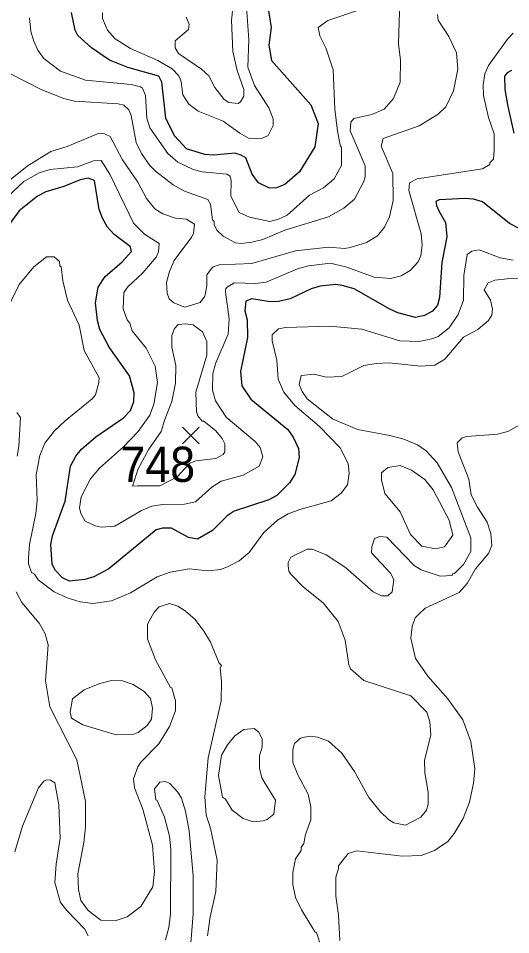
# Model space of a CAD drawing. Extents: x 423 to 448.8, y 7456.3 to 7484.
# Drawn here: x 439.196 to 440.312, y 7472.822 to 7474.902 of the extents above; entities that cross this region are included whole.
import ezdxf
from ezdxf.enums import TextEntityAlignment as Align

# ---------------------------------------------------------------- set-up
doc = ezdxf.new("R2010")
doc.units = 0
doc.header["$LTSCALE"] = 0.032
for name, color, linetype, lineweight in [('1', 7, 'Continuous', 25), ('2', 7, 'Continuous', 13), ('21', 7, 'Continuous', 25)]:
    doc.layers.add(name, color=color, linetype=linetype, lineweight=lineweight)
doc.layers.add('61', color=7, linetype='Continuous')

msp = doc.modelspace()

# ---------------------------------------------------------------- linework, layer by layer
at = {"layer": '1'}
for points in [[(439.7624, 7474.9248), (439.7686, 7474.8815), (439.764, 7474.8413), (439.7694, 7474.8064), (439.8591, 7474.7059), (439.8754, 7474.6633), (439.8677, 7474.6108), (439.8329, 7474.5535), (439.7996, 7474.5249), (439.781, 7474.5172), (439.7648, 7474.5164), (439.74, 7474.5288), (439.7261, 7474.5489), (439.7114, 7474.586), (439.7006, 7474.5914), (439.6867, 7474.596), (439.6387, 7474.5914), (439.6186, 7474.593), (439.5768, 7474.6061), (439.5497, 7474.6355), (439.5297, 7474.6757), (439.5211, 7474.7577), (439.5142, 7474.7709), (439.4438, 7474.791), (439.402, 7474.8072), (439.3618, 7474.8351), (439.3301, 7474.8637), (439.3247, 7474.8753), (439.3162, 7474.9155)], [(440.3139, 7474.784), (440.3039, 7474.7786), (440.2985, 7474.7709), (440.2992, 7474.7407), (440.3054, 7474.702), (440.3194, 7474.6417)], [(439.8599, 7474.2882), (439.8119, 7474.2658), (439.7857, 7474.2596), (439.7656, 7474.2588), (439.7254, 7474.2658), (439.7114, 7474.2604), (439.7091, 7474.238), (439.7145, 7474.2179), (439.7153, 7474.1776), (439.699, 7474.1003), (439.7021, 7474.0678), (439.723, 7474.0376), (439.8065, 7473.9688), (439.8189, 7473.9517), (439.8313, 7473.9255), (439.8321, 7473.9054), (439.8228, 7473.8667), (439.8104, 7473.8474), (439.7818, 7473.8187), (439.764, 7473.8095), (439.6851, 7473.7831), (439.6689, 7473.7731), (439.6356, 7473.7398), (439.6016, 7473.7197), (439.5815, 7473.7236), (439.5428, 7473.7445), (439.5227, 7473.7452), (439.508, 7473.7414), (439.4005, 7473.6524), (439.3665, 7473.6347), (439.3464, 7473.6285), (439.3115, 7473.6246), (439.296, 7473.6323), (439.2798, 7473.6486), (439.2721, 7473.6625), (439.269, 7473.7074), (439.2728, 7473.7275), (439.3015, 7473.8064), (439.3139, 7473.8853), (439.3262, 7473.9084), (439.3386, 7473.9239), (439.3711, 7473.9525), (439.4337, 7473.9951), (439.45, 7474.0121), (439.4577, 7474.0322), (439.4585, 7474.0523), (439.4476, 7474.091), (439.4012, 7474.156), (439.3804, 7474.1962), (439.375, 7474.2163), (439.3703, 7474.2565), (439.3765, 7474.2921), (439.3927, 7474.3161), (439.4307, 7474.3493), (439.4523, 7474.3733), (439.4492, 7474.3841), (439.4128, 7474.4112), (439.3974, 7474.4282), (439.3866, 7474.4484), (439.3788, 7474.4685), (439.368, 7474.5342), (439.3541, 7474.5396), (439.3355, 7474.5357), (439.2984, 7474.5202), (439.2582, 7474.5087), (439.2388, 7474.4986), (439.197, 7474.4654), (439.1677, 7474.4251)], [(440.3333, 7474.4244), (440.3093, 7474.4367), (440.2482, 7474.4854), (440.2281, 7474.4916), (440.208, 7474.4932), (440.1652, 7474.4913), (440.15, 7474.4901), (440.1422, 7474.4864), (440.1438, 7474.4777), (440.1492, 7474.4654), (440.1646, 7474.4391), (440.167, 7474.4066), (440.1562, 7474.3478), (440.1507, 7474.2689), (440.1461, 7474.2511), (440.1345, 7474.2372), (440.1167, 7474.2279), (440.0966, 7474.2232), (440.0564, 7474.2341), (440.0378, 7474.2418), (439.9574, 7474.2882), (439.9303, 7474.2957), (439.9157, 7474.2983), (439.88, 7474.2944), (439.8599, 7474.2882)]]:
    msp.add_lwpolyline(points, dxfattribs=at)
at = {"layer": '2'}
for points in [[(440.0626, 7474.9929), (440.0579, 7474.8444), (440.0626, 7474.8072), (440.0618, 7474.7577), (440.0463, 7474.7206), (440.0254, 7474.6959), (439.9976, 7474.6842), (439.9566, 7474.675), (439.9496, 7474.6664), (439.9481, 7474.6471), (439.9821, 7474.5675), (439.9821, 7474.5427), (439.9782, 7474.5303), (439.9582, 7474.4917), (439.9341, 7474.4716), (439.8986, 7474.4514), (439.7996, 7474.4212), (439.7501, 7474.4004), (439.7254, 7474.3942), (439.7006, 7474.3911), (439.6882, 7474.3927), (439.6604, 7474.4081), (439.6457, 7474.4213), (439.6395, 7474.4344), (439.6395, 7474.4414), (439.6356, 7474.4445), (439.6317, 7474.4808), (439.6256, 7474.4909), (439.5722, 7474.5102), (439.5467, 7474.5241), (439.5064, 7474.5551), (439.4941, 7474.5682), (439.4747, 7474.5953), (439.4624, 7474.6201), (439.4515, 7474.6819), (439.4461, 7474.6943), (439.4345, 7474.7051), (439.4222, 7474.7082), (439.3232, 7474.7144), (439.2984, 7474.7206), (439.2489, 7474.7399), (439.1747, 7474.7778)], [(439.2914, 7474.7825), (439.3479, 7474.7616), (439.4515, 7474.7523), (439.4724, 7474.7469), (439.477, 7474.7438), (439.484, 7474.7268), (439.4871, 7474.6757), (439.4941, 7474.6541), (439.5343, 7474.5953), (439.5575, 7474.5759), (439.5923, 7474.5589), (439.6124, 7474.5535), (439.6681, 7474.5489), (439.6758, 7474.5443), (439.6781, 7474.5334), (439.6774, 7474.4986), (439.6967, 7474.4615), (439.7199, 7474.4506), (439.7656, 7474.4414), (439.7857, 7474.446), (439.805, 7474.4553), (439.856, 7474.5009), (439.8878, 7474.5172), (439.9117, 7474.5381), (439.9287, 7474.5682), (439.9287, 7474.6108), (439.9264, 7474.6115), (439.9195, 7474.6464), (439.9133, 7474.6959), (439.9094, 7474.7856), (439.8932, 7474.8351), (439.8792, 7474.8629), (439.8754, 7474.8815), (439.8971, 7474.8977), (439.9713, 7474.9225)], [(439.713, 7474.9279), (439.7184, 7474.8536), (439.7161, 7474.7918), (439.7315, 7474.75), (439.764, 7474.699), (439.7733, 7474.6742), (439.7733, 7474.6587), (439.7625, 7474.6363), (439.7455, 7474.6285), (439.7176, 7474.6301), (439.6975, 7474.6417), (439.6604, 7474.6688), (439.6031, 7474.6912), (439.5822, 7474.7074), (439.5683, 7474.7283), (439.5645, 7474.7585), (439.5625, 7474.7652), (439.5598, 7474.7716), (439.5444, 7474.7879), (439.5119, 7474.8064), (439.45, 7474.8335), (439.4152, 7474.8559), (439.3974, 7474.8753), (439.3866, 7474.9023), (439.3866, 7474.9147)], [(439.682, 7474.9264), (439.6789, 7474.8985), (439.682, 7474.8273), (439.6921, 7474.784), (439.7068, 7474.7407), (439.7068, 7474.7253), (439.6991, 7474.7128), (439.6944, 7474.709), (439.6727, 7474.7113), (439.6627, 7474.7183), (439.641, 7474.7454), (439.6279, 7474.7716), (439.6109, 7474.7871), (439.559, 7474.8227), (439.5513, 7474.8351), (439.5513, 7474.8513), (439.5814, 7474.8768), (439.583, 7474.8892), (439.576, 7474.9047)], [(439.2211, 7474.9031), (439.2241, 7474.8722), (439.2303, 7474.8506), (439.2396, 7474.8304), (439.2535, 7474.8111), (439.2914, 7474.7825)], [(440.1461, 7474.9109), (440.1476, 7474.8985), (440.1716, 7474.8614), (440.1894, 7474.8243), (440.1925, 7474.7871), (440.1824, 7474.7376), (440.1654, 7474.7013), (440.1477, 7474.685), (440.1043, 7474.6579), (440.0231, 7474.6293), (440.0185, 7474.6123), (440.0448, 7474.5504), (440.0456, 7474.4886), (440.037, 7474.4514), (440.0262, 7474.4282), (440.01, 7474.4089), (439.9852, 7474.3934), (439.9481, 7474.3818), (439.9357, 7474.3795), (439.8986, 7474.3826), (439.8244, 7474.3748), (439.7254, 7474.3454), (439.6511, 7474.3424), (439.6371, 7474.3385), (439.6317, 7474.3315), (439.6233, 7474.32), (439.6233, 7474.2952), (439.6186, 7474.2712), (439.6077, 7474.2573), (439.573, 7474.2464), (439.5482, 7474.2565)], [(440.3178, 7474.8683), (440.3046, 7474.8552), (440.2621, 7474.7956), (440.2536, 7474.7763), (440.2498, 7474.7515), (440.2505, 7474.7268), (440.2621, 7474.6773), (440.2745, 7474.6402), (440.2745, 7474.603), (440.2729, 7474.5829), (440.2652, 7474.5744), (440.2652, 7474.5705), (440.2482, 7474.5605), (440.0997, 7474.5381), (440.0826, 7474.5288), (440.0811, 7474.5118), (440.109, 7474.4128), (440.1113, 7474.388), (440.1082, 7474.3633), (440.102, 7474.3493), (440.0842, 7474.33), (440.0641, 7474.3176), (440.0394, 7474.3114), (440.0023, 7474.3145), (439.9404, 7474.3377), (439.9032, 7474.3462), (439.8537, 7474.3401), (439.829, 7474.3339), (439.7578, 7474.3037), (439.7331, 7474.3006), (439.6851, 7474.3021), (439.6689, 7474.2921), (439.665, 7474.2874), (439.665, 7474.2813), (439.6735, 7474.2194), (439.6712, 7474.1853), (439.6433, 7474.1204), (439.6364, 7474.0957), (439.6356, 7474.0585), (439.6426, 7474.0338), (439.6665, 7473.9966), (439.7323, 7473.9417), (439.7439, 7473.9278), (439.7501, 7473.9069), (439.7416, 7473.8853), (439.7052, 7473.8651), (439.6557, 7473.8512), (439.6341, 7473.8381), (439.597, 7473.8048), (439.5722, 7473.7994), (439.5227, 7473.7986), (439.498, 7473.7947), (439.4748, 7473.7847), (439.4144, 7473.7491), (439.3835, 7473.7468), (439.3696, 7473.7499), (439.3471, 7473.7607), (439.3371, 7473.7785), (439.3339, 7473.7909), (439.3378, 7473.8157), (439.3595, 7473.8566), (439.3796, 7473.8814), (439.4337, 7473.9293), (439.467, 7473.9642), (439.4941, 7474.0013), (439.5026, 7474.026), (439.5111, 7474.0755), (439.5057, 7474.1127), (439.4855, 7474.1536), (439.4538, 7474.1931), (439.4484, 7474.2101), (439.4422, 7474.2179), (439.433, 7474.2426), (439.4345, 7474.2797), (439.4438, 7474.2929), (439.4778, 7474.3246), (439.508, 7474.3602), (439.5134, 7474.3725), (439.515, 7474.3911), (439.4817, 7474.4127), (439.4569, 7474.4375), (439.4028, 7474.5489), (439.3834, 7474.5798), (439.3657, 7474.579), (439.3293, 7474.5651), (439.2675, 7474.5589), (439.2427, 7474.5512), (439.2079, 7474.5319), (439.1599, 7474.4862)], [(439.5482, 7474.2565), (439.5374, 7474.2658), (439.5327, 7474.2782), (439.5312, 7474.3029), (439.5382, 7474.3277), (439.549, 7474.3524), (439.5892, 7474.4066), (439.5931, 7474.4143), (439.5954, 7474.4352), (439.5768, 7474.446), (439.5521, 7474.4483), (439.5235, 7474.4584), (439.5049, 7474.47), (439.4863, 7474.4932), (439.4662, 7474.5303), (439.4314, 7474.5814), (439.4036, 7474.634), (439.3912, 7474.6402), (439.3788, 7474.6417), (439.3061, 7474.6115), (439.269, 7474.5999), (439.2156, 7474.5667), (439.1692, 7474.5295)], [(439.2357, 7473.8667), (439.2443, 7473.91), (439.2558, 7473.9379), (439.2775, 7473.9657), (439.3015, 7473.9889), (439.3633, 7474.0384), (439.3703, 7474.0477), (439.378, 7474.0755), (439.3788, 7474.0863), (439.3448, 7474.1483), (439.3332, 7474.2055), (439.3069, 7474.2627), (439.2961, 7474.306), (439.293, 7474.3385), (439.2899, 7474.3408), (439.2891, 7474.3501), (439.2767, 7474.3609), (439.2597, 7474.3609), (439.2303, 7474.3385), (439.197, 7474.2983), (439.1623, 7474.2271)], [(440.3178, 7474.3532), (440.2884, 7474.3586), (440.2404, 7474.3764), (440.2242, 7474.3741), (440.2134, 7474.3663), (440.2056, 7474.3184), (440.2049, 7474.2627), (440.1933, 7474.2302), (440.1724, 7474.1993), (440.1477, 7474.1799), (440.1337, 7474.1745), (440.1043, 7474.1683), (440.061, 7474.1699), (439.9744, 7474.1969), (439.9017, 7474.2032), (439.8012, 7474.2008), (439.7856, 7474.1977), (439.771, 7474.1838), (439.771, 7474.1699), (439.7818, 7474.1266), (439.7849, 7474.0833), (439.7973, 7474.0539), (439.8228, 7474.0237), (439.8785, 7473.9757), (439.9256, 7473.927), (439.9435, 7473.8914), (439.9458, 7473.8698), (439.9419, 7473.8435), (439.928, 7473.8242), (439.9048, 7473.8071), (439.8336, 7473.787), (439.8073, 7473.7777), (439.7833, 7473.7631), (439.7524, 7473.7352), (439.7192, 7473.6896), (439.696, 7473.671), (439.6697, 7473.6571), (439.6542, 7473.6509), (439.6264, 7473.6478), (439.583, 7473.6524), (439.5397, 7473.6447), (439.5103, 7473.6346), (439.45, 7473.5983), (439.4067, 7473.5797), (439.3649, 7473.5735), (439.3355, 7473.5774), (439.3061, 7473.5867), (439.2767, 7473.6006), (439.2404, 7473.6277), (439.2319, 7473.6401), (439.2257, 7473.6439), (439.2187, 7473.6641), (439.2187, 7473.678), (439.221, 7473.7074), (439.235, 7473.7785), (439.2381, 7473.8079), (439.2357, 7473.8667)], [(439.8529, 7473.1412), (439.8297, 7473.1845), (439.8182, 7473.2131), (439.8182, 7473.2418), (439.822, 7473.2557), (439.8351, 7473.268), (439.8445, 7473.2704), (439.8584, 7473.2727), (439.8739, 7473.2704), (439.8986, 7473.2611), (439.9295, 7473.234), (439.9581, 7473.1923), (439.9906, 7473.1335), (440.0169, 7473.101), (440.0347, 7473.0832), (440.0471, 7473.0762), (440.0734, 7473.0708), (440.1082, 7473.0886), (440.1213, 7473.1048), (440.1252, 7473.118), (440.1252, 7473.1458), (440.1175, 7473.1892), (440.1167, 7473.217), (440.1314, 7473.2758), (440.1291, 7473.3052), (440.1221, 7473.3268), (440.0857, 7473.3639), (439.979, 7473.3987), (439.9489, 7473.4258), (439.945, 7473.4343), (439.9365, 7473.4908), (439.921, 7473.5326), (439.887, 7473.5751), (439.8421, 7473.6107), (439.8135, 7473.6401), (439.8089, 7473.647), (439.8073, 7473.6594), (439.8073, 7473.6671), (439.8135, 7473.6787), (439.8507, 7473.6973), (439.8622, 7473.6973), (439.894, 7473.6842), (439.9373, 7473.6555), (439.9999, 7473.6006), (440.0193, 7473.5913), (440.0332, 7473.5913), (440.0432, 7473.6006), (440.0471, 7473.6285), (440.0394, 7473.6424), (439.9968, 7473.6888), (439.9976, 7473.7027), (440.003, 7473.7213), (440.0154, 7473.7259), (440.0316, 7473.7244), (440.0935, 7473.6602), (440.109, 7473.6501), (440.1523, 7473.6362), (440.1793, 7473.6377), (440.1801, 7473.6408), (440.1848, 7473.6416), (440.2049, 7473.6625), (440.2219, 7473.6919), (440.2219, 7473.7228), (440.1778, 7473.8373), (440.1453, 7473.893), (440.1206, 7473.9201), (440.1012, 7473.934), (440.0695, 7473.9471), (440.0378, 7473.9556), (439.9651, 7473.9688), (439.9079, 7473.9928), (439.8506, 7474.0384), (439.839, 7474.0554), (439.8328, 7474.0709), (439.8367, 7474.0918), (439.8661, 7474.0948), (439.894, 7474.0879), (439.9295, 7474.0894), (439.979, 7474.1142), (440.0069, 7474.1189), (440.0363, 7474.1204), (440.1074, 7474.1127), (440.1399, 7474.115), (440.1631, 7474.1289), (440.2049, 7474.1784), (440.2373, 7474.1962), (440.2621, 7474.2163), (440.2691, 7474.2286), (440.2706, 7474.2426), (440.2667, 7474.2627), (440.252, 7474.2859), (440.2613, 7474.3021), (440.2761, 7474.3076), (440.3039, 7474.3107), (440.3766, 7474.3145)], [(439.1924, 7474.0074), (439.2002, 7473.9959), (439.1963, 7473.9301), (439.1932, 7473.9085)], [(439.9249, 7472.8086), (439.9218, 7472.8659), (439.9156, 7472.9092), (439.9156, 7472.9525), (439.9218, 7472.9718), (439.9218, 7472.978), (439.9434, 7473.0066), (439.9636, 7473.012), (440.0657, 7473.0004), (440.109, 7473.002), (440.1391, 7473.0128), (440.1693, 7473.0337), (440.184, 7473.0515), (440.2041, 7473.0855), (440.2188, 7473.1226), (440.2281, 7473.166), (440.2312, 7473.1984), (440.2219, 7473.2603), (440.2033, 7473.3098), (440.1693, 7473.3577), (440.1244, 7473.4088), (440.0966, 7473.449), (440.0858, 7473.4954), (440.0889, 7473.5217), (440.0958, 7473.5411), (440.1035, 7473.5495), (440.1183, 7473.5635), (440.1956, 7473.599), (440.2134, 7473.6192), (440.2327, 7473.6524), (440.2621, 7473.6873), (440.2691, 7473.7058), (440.2675, 7473.7329), (440.259, 7473.7584), (440.2366, 7473.7925), (440.2227, 7473.8203), (440.2172, 7473.8558), (440.1933, 7473.9178), (440.191, 7473.9386), (440.2018, 7473.9502), (440.2126, 7473.9533), (440.2822, 7473.958), (440.3054, 7473.9642), (440.3394, 7473.9835)], [(439.1909, 7473.6006), (439.2032, 7473.5759), (439.2427, 7473.5294), (439.2566, 7473.5047), (439.2628, 7473.48), (439.2574, 7473.398), (439.2667, 7473.3392), (439.3285, 7473.2186), (439.3479, 7473.1242), (439.3479, 7473.067), (439.344, 7473.0314), (439.3301, 7472.9602), (439.3316, 7472.9246), (439.337, 7472.8999), (439.3541, 7472.8767), (439.3827, 7472.855), (439.4175, 7472.8542)], [(439.4175, 7472.8542), (439.4423, 7472.8627), (439.4732, 7472.8859), (439.5003, 7472.9308), (439.5041, 7472.9649), (439.4995, 7473.0252), (439.4778, 7473.1072), (439.4593, 7473.1551), (439.4569, 7473.176), (439.4662, 7473.2031), (439.4732, 7473.2139), (439.5142, 7473.2549), (439.5382, 7473.2944), (439.5521, 7473.3299), (439.5521, 7473.3531), (439.5436, 7473.3825), (439.5405, 7473.3833), (439.5064, 7473.4459), (439.4887, 7473.4939), (439.4887, 7473.5271), (439.5033, 7473.5542), (439.5149, 7473.5666), (439.5382, 7473.5735), (439.5575, 7473.5681), (439.5738, 7473.5573), (439.5969, 7473.5372), (439.6163, 7473.5109), (439.6317, 7473.4862), (439.6511, 7473.4382), (439.6565, 7473.4328), (439.6534, 7473.4274), (439.6565, 7473.3964), (439.6557, 7473.3531), (439.6263, 7473.2232), (439.6186, 7473.135), (439.6217, 7473.0933), (439.631, 7473.0639), (439.6465, 7472.9912), (439.6434, 7472.92), (439.6302, 7472.8628), (439.6248, 7472.8194)], [(439.1878, 7473.0097), (439.2048, 7473.0685), (439.2412, 7473.1551), (439.2535, 7473.1706), (439.2597, 7473.1737), (439.2682, 7473.1729), (439.2783, 7473.1667), (439.2876, 7473.1165), (439.2907, 7473.0407), (439.2814, 7472.9819), (439.2783, 7472.9401), (439.2914, 7472.8952), (439.3053, 7472.8766), (439.3456, 7472.8349), (439.3541, 7472.8194)], [(439.5289, 7472.8102), (439.5366, 7472.838), (439.5405, 7472.8689), (439.5413, 7473.0159), (439.5382, 7473.0453), (439.5273, 7473.0886), (439.5103, 7473.1265), (439.5072, 7473.128), (439.5041, 7473.1528), (439.5165, 7473.1683), (439.5289, 7473.1698), (439.5389, 7473.1652), (439.5575, 7473.1458), (439.5652, 7473.1319), (439.5745, 7473.1025), (439.583, 7473.0577), (439.5923, 7472.9556), (439.5923, 7472.8689), (439.5838, 7472.7653)], [(439.8808, 7472.7985), (439.8715, 7472.8271), (439.8684, 7472.8279), (439.8375, 7472.8782), (439.8244, 7472.9061), (439.8182, 7472.9355), (439.8182, 7472.9633), (439.8244, 7472.9942), (439.8367, 7473.0128), (439.8367, 7473.0197), (439.8429, 7473.029), (439.8468, 7473.0491), (439.8591, 7473.0824), (439.8591, 7473.1118), (439.8529, 7473.1412)]]:
    msp.add_lwpolyline(points, dxfattribs=at)
for points in [[(439.5281, 7473.9912), (439.5436, 7474.0322), (439.5521, 7474.074), (439.5528, 7474.1142), (439.5436, 7474.156), (439.5436, 7474.1822), (439.5498, 7474.1985), (439.5582, 7474.207), (439.5753, 7474.2086), (439.5923, 7474.2062), (439.6132, 7474.1908), (439.6233, 7474.1684), (439.6233, 7474.1374), (439.5977, 7474.0539), (439.5992, 7474.009), (439.6024, 7473.9997), (439.6124, 7473.9881), (439.6163, 7473.9881), (439.6434, 7473.9657), (439.658, 7473.9487), (439.6642, 7473.9363), (439.6635, 7473.9185), (439.6604, 7473.9123), (439.6434, 7473.903), (439.5977, 7473.8976), (439.5845, 7473.8922), (439.5561, 7473.8613), (439.5163, 7473.8407), (439.4657, 7473.8407), (439.4546, 7473.8402), (439.467, 7473.8792), (439.4916, 7473.9244), (439.5196, 7473.9642)], [(440.1105, 7473.7042), (440.085, 7473.7306), (440.0618, 7473.7816), (440.027, 7473.8234), (440.0193, 7473.8543), (440.0193, 7473.8706), (440.0332, 7473.8822), (440.0618, 7473.8868), (440.0873, 7473.8767), (440.1175, 7473.8551), (440.136, 7473.8319), (440.1724, 7473.763), (440.1809, 7473.729), (440.1623, 7473.7027), (440.1415, 7473.6981)], [(439.3804, 7473.3925), (439.4067, 7473.3987), (439.4314, 7473.398), (439.4562, 7473.3902), (439.4809, 7473.374), (439.4949, 7473.3585), (439.4995, 7473.3361), (439.4972, 7473.3114), (439.4879, 7473.2966), (439.467, 7473.2812), (439.4546, 7473.2765), (439.4175, 7473.2758), (439.3417, 7473.2982), (439.3162, 7473.3137), (439.3131, 7473.3268), (439.3185, 7473.357), (439.3448, 7473.3778)], [(439.7555, 7473.1651), (439.7478, 7473.1783), (439.7424, 7473.2), (439.7424, 7473.2278), (439.7486, 7473.2479), (439.7486, 7473.2657), (439.7408, 7473.282), (439.7307, 7473.2897), (439.7068, 7473.2881), (439.6867, 7473.2734), (439.6696, 7473.2526), (439.6565, 7473.2294), (439.6495, 7473.183), (439.6588, 7473.1342), (439.665, 7473.1296), (439.6805, 7473.1048), (439.7052, 7473.0855), (439.7284, 7473.0778), (439.7509, 7473.0801), (439.7601, 7473.0832), (439.7748, 7473.0956), (439.7787, 7473.1273)]]:
    msp.add_lwpolyline(points, close=True, dxfattribs=at)
at = {"layer": '21'}
for p, q in [((439.5681, 7473.9739), (439.6056, 7473.9364)), ((439.6056, 7473.9739), (439.5681, 7473.9364))]:
    msp.add_line(p, q, dxfattribs=at)

# ---------------------------------------------------------------- texts
at = {"layer": '61', "width": 0.95}
msp.add_text('748', height=0.08, dxfattribs=at).set_placement((439.5117, 7473.8499), align=Align.CENTER)

doc.saveas('drawing.dxf')
